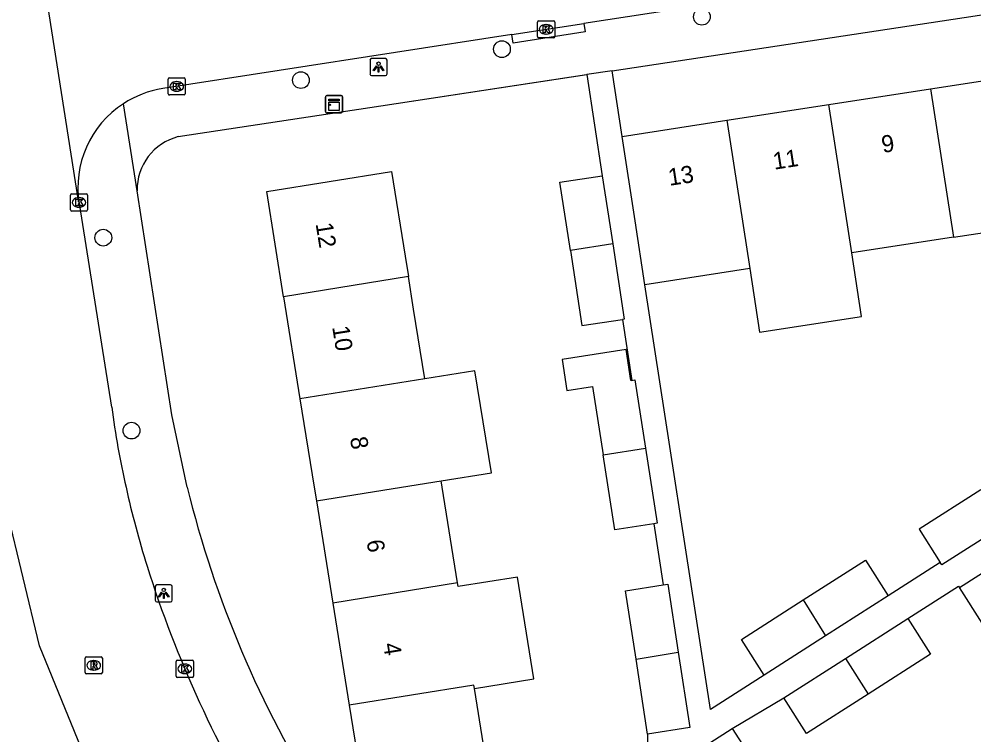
# Model space of a CAD drawing. Extents: x 160077 to 160945, y 386481 to 387498.
# Drawn here: x 160368.6 to 160424.3, y 387235.5 to 387277.3 of the extents above; entities that cross this region are included whole.
import ezdxf

# ---------------------------------------------------------------- set-up
doc = ezdxf.new("R2010")
doc.units = 0
for name, color, linetype in [('IMGEO_Boom', 7, 'Continuous'), ('IMGEO_Kast', 7, 'Continuous'), ('IMGEO_Kolk', 7, 'Continuous'), ('IMGEO_Lichtpunt', 7, 'Continuous'), ('IMGEO_Muur', 7, 'Continuous'), ('IMGEO_Pand', 7, 'Continuous'), ('IMGEO_Pand_nummerreeks', 7, 'Continuous'), ('IMGEO_Rijbaan_lokaal_open', 7, 'Continuous'), ('IMGEO_Rioolput', 7, 'Continuous'), ('IMGEO_Voetpad_open', 7, 'Continuous')]:
    doc.layers.add(name, color=color, linetype=linetype)

msp = doc.modelspace()

# ---------------------------------------------------------------- linework, layer by layer
at = {"layer": 'IMGEO_Boom'}
for centre in [(160408.43, 387277.485), (160396.753, 387275.59), (160385.013, 387273.784), (160373.472, 387264.578), (160375.12, 387253.307)]:
    msp.add_circle(centre, 0.489, dxfattribs=at)
at = {"layer": 'IMGEO_Kast'}
for p, q in [((160386.444, 387271.951), (160386.444, 387272.792)), ((160386.444, 387272.792), (160386.444, 387271.951)), ((160386.519, 387272.876), (160387.36, 387272.876)), ((160387.36, 387272.876), (160386.519, 387272.876)), ((160387.444, 387272.801), (160387.444, 387271.96)), ((160387.444, 387271.96), (160387.444, 387272.801)), ((160387.369, 387271.876), (160386.528, 387271.876)), ((160386.528, 387271.876), (160387.369, 387271.876))]:
    msp.add_line(p, q, dxfattribs=at)
for points in [[(160386.639, 387272.666), (160387.239, 387272.666), (160387.239, 387272.581), (160386.639, 387272.581), (160386.639, 387272.666)], [(160386.639, 387272.491), (160387.239, 387272.491), (160387.239, 387272.002), (160386.639, 387272.002), (160386.639, 387272.491)]]:
    msp.add_lwpolyline(points, dxfattribs=at)
msp.add_circle((160386.723, 387272.34), 0.0377, dxfattribs=at)
for centre, start, end in [((160386.522, 387272.798), 92.4484, 184.2845), ((160386.522, 387272.798), 92.4484, 184.2845), ((160387.366, 387272.798), 2.4484, 94.2845), ((160387.366, 387272.798), 2.4484, 94.2845), ((160386.522, 387271.954), 182.4484, 274.2845), ((160386.522, 387271.954), 182.4484, 274.2845), ((160387.366, 387271.954), 272.4484, 4.2845), ((160387.366, 387271.954), 272.4484, 4.2845)]:
    msp.add_arc(centre, 0.0779, start, end, dxfattribs=at)
at = {"layer": 'IMGEO_Kolk'}
for p, q in [((160398.833, 387276.324), (160398.833, 387277.176)), ((160398.908, 387277.25), (160399.76, 387277.25)), ((160399.834, 387277.176), (160399.834, 387276.324)), ((160399.321, 387277.03), (160399.346, 387277.03)), ((160399.76, 387276.25), (160398.908, 387276.25)), ((160399.344, 387276.47), (160399.319, 387276.47)), ((160377.258, 387272.987), (160377.258, 387273.839)), ((160377.333, 387273.913), (160378.185, 387273.913)), ((160378.259, 387273.839), (160378.259, 387272.987)), ((160377.746, 387273.693), (160377.771, 387273.693)), ((160378.185, 387272.913), (160377.333, 387272.913)), ((160377.769, 387273.133), (160377.744, 387273.133)), ((160371.552, 387266.21), (160371.552, 387267.062)), ((160371.627, 387267.136), (160372.479, 387267.136)), ((160372.553, 387267.062), (160372.553, 387266.21)), ((160372.04, 387266.916), (160372.065, 387266.916)), ((160372.479, 387266.136), (160371.627, 387266.136)), ((160372.063, 387266.356), (160372.038, 387266.356)), ((160377.732, 387238.966), (160377.732, 387239.818)), ((160377.807, 387239.892), (160378.659, 387239.892)), ((160378.733, 387239.818), (160378.733, 387238.966)), ((160378.22, 387239.672), (160378.245, 387239.672)), ((160378.659, 387238.892), (160377.807, 387238.892)), ((160378.243, 387239.112), (160378.218, 387239.112))]:
    msp.add_line(p, q, dxfattribs=at)
for points in [[(160398.833, 387276.324), (160398.833, 387277.176)], [(160398.908, 387277.25), (160399.76, 387277.25)], [(160399.834, 387277.176), (160399.834, 387276.324)], [(160399.154, 387276.95), (160399.277, 387276.95), (160399.277, 387276.799), (160399.407, 387276.95), (160399.571, 387276.95), (160399.425, 387276.799), (160399.578, 387276.55), (160399.426, 387276.55), (160399.341, 387276.714), (160399.277, 387276.647), (160399.277, 387276.55), (160399.154, 387276.55), (160399.154, 387276.95)], [(160399.76, 387276.25), (160398.908, 387276.25)], [(160377.258, 387272.987), (160377.258, 387273.839)], [(160377.333, 387273.913), (160378.185, 387273.913)], [(160378.259, 387273.839), (160378.259, 387272.987)], [(160377.579, 387273.613), (160377.702, 387273.613), (160377.702, 387273.462), (160377.832, 387273.613), (160377.996, 387273.613), (160377.85, 387273.462), (160378.003, 387273.213), (160377.851, 387273.213), (160377.766, 387273.377), (160377.702, 387273.31), (160377.702, 387273.213), (160377.579, 387273.213), (160377.579, 387273.613)], [(160378.185, 387272.913), (160377.333, 387272.913)], [(160371.552, 387266.21), (160371.552, 387267.062)], [(160371.627, 387267.136), (160372.479, 387267.136)], [(160372.553, 387267.062), (160372.553, 387266.21)], [(160371.873, 387266.836), (160371.996, 387266.836), (160371.996, 387266.685), (160372.126, 387266.836), (160372.29, 387266.836), (160372.144, 387266.685), (160372.297, 387266.436), (160372.145, 387266.436), (160372.06, 387266.6), (160371.996, 387266.533), (160371.996, 387266.436), (160371.873, 387266.436), (160371.873, 387266.836)], [(160372.479, 387266.136), (160371.627, 387266.136)], [(160377.732, 387238.966), (160377.732, 387239.818)], [(160377.807, 387239.892), (160378.659, 387239.892)], [(160378.733, 387239.818), (160378.733, 387238.966)], [(160378.053, 387239.592), (160378.176, 387239.592), (160378.176, 387239.441), (160378.306, 387239.592), (160378.47, 387239.592), (160378.324, 387239.441), (160378.477, 387239.192), (160378.325, 387239.192), (160378.24, 387239.356), (160378.176, 387239.289), (160378.176, 387239.192), (160378.053, 387239.192), (160378.053, 387239.592)], [(160378.659, 387238.892), (160377.807, 387238.892)]]:
    msp.add_lwpolyline(points, dxfattribs=at)
for centre, start, end in [((160398.91, 387277.174), 91.552, 178.448), ((160398.91, 387277.174), 91.552, 178.448), ((160399.758, 387277.174), 1.552, 88.448), ((160399.758, 387277.174), 1.552, 88.448), ((160398.91, 387276.326), 181.552, 268.448), ((160398.91, 387276.326), 181.552, 268.448), ((160399.758, 387276.326), 271.552, 358.448), ((160399.758, 387276.326), 271.552, 358.448), ((160377.335, 387273.837), 91.552, 178.448), ((160377.335, 387273.837), 91.552, 178.448), ((160378.183, 387273.837), 1.552, 88.448), ((160378.183, 387273.837), 1.552, 88.448), ((160377.335, 387272.989), 181.552, 268.448), ((160377.335, 387272.989), 181.552, 268.448), ((160378.183, 387272.989), 271.552, 358.448), ((160378.183, 387272.989), 271.552, 358.448), ((160371.629, 387267.06), 91.552, 178.448), ((160371.629, 387267.06), 91.552, 178.448), ((160372.477, 387267.06), 1.552, 88.448), ((160372.477, 387267.06), 1.552, 88.448), ((160371.629, 387266.212), 181.552, 268.448), ((160371.629, 387266.212), 181.552, 268.448), ((160372.477, 387266.212), 271.552, 358.448), ((160372.477, 387266.212), 271.552, 358.448), ((160377.809, 387239.816), 91.552, 178.448), ((160377.809, 387239.816), 91.552, 178.448), ((160378.657, 387239.816), 1.552, 88.448), ((160378.657, 387239.816), 1.552, 88.448), ((160377.809, 387238.968), 181.552, 268.448), ((160377.809, 387238.968), 181.552, 268.448), ((160378.657, 387238.968), 271.552, 358.448), ((160378.657, 387238.968), 271.552, 358.448)]:
    msp.add_arc(centre, 0.0765, start, end, dxfattribs=at)
for centre, major_axis, ratio, start_param, end_param in [((160399.32, 387276.75), (-0.387, 0.002), 0.722429, 4.712389, 7.853982), ((160399.345, 387276.75), (-0.39, 0.002), 0.717154, 1.570796, 4.712389), ((160377.745, 387273.413), (-0.387, 0.002), 0.722429, 4.712389, 7.853982), ((160377.77, 387273.413), (-0.39, 0.002), 0.717154, 1.570796, 4.712389), ((160372.039, 387266.636), (-0.387, 0.002), 0.722429, 4.712389, 7.853982), ((160372.064, 387266.636), (-0.39, 0.002), 0.717154, 1.570796, 4.712389), ((160378.219, 387239.392), (-0.387, 0.002), 0.722429, 4.712389, 7.853982), ((160378.244, 387239.392), (-0.39, 0.002), 0.717154, 1.570796, 4.712389)]:
    msp.add_ellipse(centre, major_axis=major_axis, ratio=ratio, start_param=start_param, end_param=end_param, dxfattribs=at)
at = {"layer": 'IMGEO_Lichtpunt'}
for p, q in [((160389.047, 387274.947), (160389.047, 387274.14)), ((160389.047, 387274.947), (160389.047, 387274.14)), ((160389.949, 387275.042), (160389.141, 387275.042)), ((160389.949, 387275.042), (160389.141, 387275.042)), ((160390.043, 387274.14), (160390.043, 387274.947)), ((160390.043, 387274.14), (160390.043, 387274.947)), ((160389.141, 387274.046), (160389.949, 387274.046)), ((160389.141, 387274.046), (160389.949, 387274.046)), ((160376.503, 387244.202), (160376.503, 387243.395)), ((160376.503, 387244.202), (160376.503, 387243.395)), ((160377.405, 387244.297), (160376.597, 387244.297)), ((160377.405, 387244.297), (160376.597, 387244.297)), ((160377.499, 387243.395), (160377.499, 387244.202)), ((160377.499, 387243.395), (160377.499, 387244.202)), ((160376.597, 387243.301), (160377.405, 387243.301)), ((160376.597, 387243.301), (160377.405, 387243.301))]:
    msp.add_line(p, q, dxfattribs=at)
for points in [[(160389.421, 387274.611), (160389.46, 387274.583), (160389.272, 387274.321), (160389.234, 387274.348), (160389.421, 387274.611)], [(160389.523, 387274.563), (160389.57, 387274.563), (160389.57, 387274.241), (160389.523, 387274.241), (160389.523, 387274.563)], [(160389.633, 387274.583), (160389.671, 387274.61), (160389.858, 387274.348), (160389.819, 387274.32), (160389.633, 387274.583)], [(160376.877, 387243.866), (160376.916, 387243.838), (160376.728, 387243.576), (160376.69, 387243.603), (160376.877, 387243.866)], [(160376.979, 387243.818), (160377.026, 387243.818), (160377.026, 387243.496), (160376.979, 387243.496), (160376.979, 387243.818)], [(160377.089, 387243.838), (160377.127, 387243.865), (160377.314, 387243.603), (160377.275, 387243.575), (160377.089, 387243.838)]]:
    msp.add_lwpolyline(points, dxfattribs=at)
for centre in [(160389.546, 387274.745), (160377.002, 387244)]:
    msp.add_circle(centre, 0.0994, dxfattribs=at)
for centre, start, end in [((160389.141, 387274.947), 90, 180), ((160389.141, 387274.947), 90, 180), ((160389.949, 387274.947), 0, 90), ((160389.949, 387274.947), 0, 90), ((160389.141, 387274.14), 180, 270), ((160389.141, 387274.14), 180, 270), ((160389.949, 387274.14), 270, 0), ((160389.949, 387274.14), 270, 360), ((160376.597, 387244.202), 90, 180), ((160376.597, 387244.202), 90, 180), ((160377.405, 387244.202), 0, 90), ((160377.405, 387244.202), 0, 90), ((160376.597, 387243.395), 180, 270), ((160376.597, 387243.395), 180, 270), ((160377.405, 387243.395), 270, 0), ((160377.405, 387243.395), 270, 360)]:
    msp.add_arc(centre, 0.0946, start, end, dxfattribs=at)
at = {"layer": 'IMGEO_Muur'}
msp.add_lwpolyline([(160389.687, 387272.281), (160401.694, 387274.106)], dxfattribs=at)
at = {"layer": 'IMGEO_Pand'}
for points in [[(160421.789, 387273.274), (160427.738, 387274.191)], [(160415.84, 387272.357), (160421.789, 387273.274)], [(160421.789, 387273.274), (160423.125, 387264.607)], [(160409.89, 387271.44), (160415.84, 387272.357)], [(160417.176, 387263.69), (160415.84, 387272.357)], [(160403.768, 387270.497), (160409.89, 387271.44)], [(160409.89, 387271.44), (160411.226, 387262.773)], [(160405.104, 387261.83), (160404.53, 387265.556), (160403.768, 387270.497)], [(160383.999, 387261.131), (160383.013, 387267.27), (160390.303, 387268.441), (160391.095, 387263.505), (160391.288, 387262.301)], [(160400.751, 387263.82), (160400.135, 387267.813), (160402.606, 387268.194)], [(160402.606, 387268.194), (160403.219, 387264.216)], [(160423.125, 387264.607), (160425.582, 387264.986), (160429.074, 387265.524)], [(160423.125, 387264.607), (160417.176, 387263.69)], [(160403.219, 387264.216), (160400.751, 387263.82)], [(160400.751, 387263.82), (160401.426, 387259.442), (160403.785, 387259.806)], [(160403.219, 387264.216), (160403.897, 387259.823), (160403.785, 387259.806)], [(160411.226, 387262.773), (160411.799, 387259.058), (160417.749, 387259.975), (160417.176, 387263.69)], [(160411.226, 387262.773), (160405.104, 387261.83)], [(160391.288, 387262.301), (160383.999, 387261.131)], [(160392.246, 387256.336), (160391.592, 387260.409), (160391.288, 387262.301)], [(160383.999, 387261.131), (160384.957, 387255.166)], [(160404.336, 387256.237), (160404.285, 387256.229), (160404.005, 387258.048), (160400.262, 387257.471), (160400.542, 387255.652), (160402.05, 387255.884), (160402.666, 387251.891)], [(160393.203, 387250.372), (160396.134, 387250.843), (160395.177, 387256.806), (160392.246, 387256.336)], [(160392.246, 387256.336), (160384.957, 387255.166)], [(160404.336, 387256.237), (160404.521, 387256.265), (160405.134, 387252.288)], [(160384.957, 387255.166), (160385.786, 387250), (160385.914, 387249.202)], [(160402.666, 387251.891), (160405.134, 387252.288)], [(160405.134, 387252.288), (160405.812, 387247.894), (160405.626, 387247.865)], [(160405.626, 387247.865), (160403.341, 387247.513), (160402.666, 387251.891)], [(160385.914, 387249.202), (160390.886, 387250), (160393.203, 387250.372)], [(160394.161, 387244.407), (160393.263, 387250), (160393.203, 387250.372)], [(160424.711, 387249.844), (160421.109, 387247.543), (160422.351, 387245.598)], [(160385.914, 387249.202), (160386.872, 387243.237)], [(160426.025, 387247.75), (160422.439, 387245.46), (160422.351, 387245.598)], [(160423.467, 387244.136), (160427.07, 387246.436)], [(160414.34, 387243.414), (160417.982, 387245.74), (160419.311, 387243.657)], [(160395.15, 387238.247), (160398.608, 387238.802), (160397.654, 387244.749), (160394.195, 387244.194), (160394.161, 387244.407)], [(160394.161, 387244.407), (160386.872, 387243.237)], [(160404.582, 387239.961), (160403.966, 387243.954), (160406.177, 387244.295)], [(160406.177, 387244.295), (160406.437, 387244.335), (160407.05, 387240.357)], [(160428.383, 387244.343), (160424.797, 387242.053), (160423.467, 387244.136)], [(160419.311, 387243.657), (160415.653, 387241.321)], [(160386.872, 387243.237), (160387.83, 387237.272)], [(160412.067, 387239.031), (160410.737, 387241.114), (160414.34, 387243.414)], [(160414.34, 387243.414), (160415.653, 387241.321)], [(160416.818, 387240.004), (160420.46, 387242.33)], [(160420.46, 387242.33), (160421.789, 387240.247), (160418.131, 387237.911)], [(160415.653, 387241.321), (160412.067, 387239.031)], [(160404.582, 387239.961), (160407.05, 387240.357)], [(160407.05, 387240.357), (160407.728, 387235.964), (160405.257, 387235.583)], [(160405.257, 387235.583), (160404.582, 387239.961)], [(160413.215, 387237.704), (160416.818, 387240.004)], [(160416.818, 387240.004), (160418.131, 387237.911)], [(160395.15, 387238.247), (160395.119, 387238.442), (160387.83, 387237.272)], [(160387.83, 387237.272), (160388.815, 387231.137), (160393.752, 387231.93), (160396.104, 387232.308), (160395.679, 387234.954), (160395.15, 387238.247)], [(160418.131, 387237.911), (160414.545, 387235.621), (160413.215, 387237.704)], [(160406.564, 387233.571), (160410.206, 387235.897)], [(160410.206, 387235.897), (160411.535, 387233.814), (160407.877, 387231.478)]]:
    msp.add_lwpolyline(points, dxfattribs=at)
at = {"layer": 'IMGEO_Rijbaan_lokaal_open'}
for points in [[(160369.173, 387285.284), (160369.216, 387284.504), (160371.986, 387266.851), (160372.061, 387266.572)], [(160447.213, 387284.258), (160410.581, 387278.491), (160401.538, 387277.092)], [(160397.338, 387276.443), (160401.538, 387277.092)], [(160397.338, 387276.443), (160376.94, 387273.288)], [(160372.061, 387266.572), (160373.96, 387254.674)], [(160373.09, 387232.545), (160369.755, 387240.738), (160367.846, 387248.68)]]:
    msp.add_lwpolyline(points, dxfattribs=at)
for centre, radius, start, end in [((160377.853, 387267.488), 5.871, 98.9438, 123.1278), ((160377.85, 387267.497), 5.862, 123.1532, 189.0768), ((160427.93, 387261.961), 54.459, 187.6894, 192.6872), ((160428.508, 387261.829), 54.995, 192.4214, 197.3888), ((160441.55, 387266.07), 68.708, 197.51321, 211.75277)]:
    msp.add_arc(centre, radius, start, end, dxfattribs=at)
at = {"layer": 'IMGEO_Rioolput'}
for p, q in [((160372.415, 387239.168), (160372.415, 387240.02)), ((160372.49, 387240.094), (160373.342, 387240.094)), ((160372.903, 387239.874), (160372.928, 387239.874)), ((160373.416, 387240.02), (160373.416, 387239.168)), ((160372.926, 387239.314), (160372.901, 387239.314)), ((160373.342, 387239.094), (160372.49, 387239.094))]:
    msp.add_line(p, q, dxfattribs=at)
for points in [[(160372.415, 387239.168), (160372.415, 387240.02)], [(160372.49, 387240.094), (160373.342, 387240.094)], [(160373.004, 387239.792), (160372.752, 387239.794), (160372.752, 387239.394)], [(160372.93, 387239.713), (160372.876, 387239.713), (160372.876, 387239.632)], [(160373.416, 387240.02), (160373.416, 387239.168)], [(160372.752, 387239.394), (160372.876, 387239.394), (160372.876, 387239.556), (160372.887, 387239.556)], [(160372.876, 387239.632), (160372.928, 387239.632)], [(160372.934, 387239.527), (160373.005, 387239.394), (160373.145, 387239.394), (160373.08, 387239.52)], [(160373.342, 387239.094), (160372.49, 387239.094)]]:
    msp.add_lwpolyline(points, dxfattribs=at)
for centre, radius, start, end in [((160372.492, 387240.018), 0.0765, 91.552, 178.448), ((160372.492, 387240.018), 0.0765, 91.552, 178.448), ((160372.936, 387239.617), 0.0964, 77.0061, 93.1865), ((160372.95, 387239.674), 0.0378, 276.6634, 79.6772), ((160373.003, 387239.682), 0.109, 350.3612, 89.416), ((160373.34, 387240.018), 0.0765, 1.552, 88.448), ((160373.34, 387240.018), 0.0765, 1.552, 88.448), ((160372.492, 387239.17), 0.0765, 181.552, 268.448), ((160372.492, 387239.17), 0.0765, 181.552, 268.448), ((160372.886, 387239.503), 0.0533, 26.0293, 88.6989), ((160372.912, 387239.821), 0.19, 274.7715, 282.9687), ((160373.001, 387239.682), 0.112, 277.5842, 350.9817), ((160372.985, 387239.467), 0.108, 29.5134, 73.7905), ((160373.34, 387239.17), 0.0765, 271.552, 358.448), ((160373.34, 387239.17), 0.0765, 271.552, 358.448)]:
    msp.add_arc(centre, radius, start, end, dxfattribs=at)
for centre, major_axis, ratio, start_param, end_param in [((160372.902, 387239.594), (-0.387, 0.002), 0.722429, 4.712389, 7.853982), ((160372.927, 387239.594), (-0.39, 0.002), 0.717154, 1.570796, 4.712389)]:
    msp.add_ellipse(centre, major_axis=major_axis, ratio=ratio, start_param=start_param, end_param=end_param, dxfattribs=at)
at = {"layer": 'IMGEO_Voetpad_open'}
for points in [[(160403.185, 387274.333), (160445.192, 387280.717)], [(160401.538, 387277.092), (160401.614, 387276.599), (160397.414, 387275.949), (160397.338, 387276.443)], [(160403.185, 387274.333), (160401.707, 387274.108)], [(160403.768, 387270.497), (160403.185, 387274.333)], [(160377.847, 387270.481), (160389.687, 387272.281), (160401.707, 387274.108)], [(160401.707, 387274.108), (160402.606, 387268.194)], [(160375.44, 387267.324), (160374.644, 387272.405)], [(160378.369, 387250), (160377.478, 387254.235), (160375.44, 387267.324)], [(160412.067, 387239.031), (160408.925, 387237.024), (160405.104, 387261.83)], [(160403.785, 387259.806), (160404.336, 387256.237)], [(160405.626, 387247.865), (160406.177, 387244.295)], [(160422.351, 387245.598), (160419.311, 387243.657)], [(160420.46, 387242.33), (160423.415, 387244.217), (160423.467, 387244.136)], [(160410.206, 387235.897), (160413.215, 387237.704)], [(160405.257, 387235.583), (160405.257, 387234.57), (160397.563, 387229.739), (160390.216, 387225.126)]]:
    msp.add_lwpolyline(points, dxfattribs=at)
for centre, radius, start, end in [((160378.664, 387267.362), 3.224, 104.6746, 180.6792), ((160439.628, 387265.064), 63.084, 193.81576, 212.13413)]:
    msp.add_arc(centre, radius, start, end, dxfattribs=at)

# ---------------------------------------------------------------- texts
at = {"layer": 'IMGEO_Pand_nummerreeks'}
for s, rotation, p in [('9', 8.76, (160418.993, 387269.525)), ('11', 8.7605, (160412.653, 387268.547)), ('13', 8.76, (160406.54, 387267.605)), ('12', 279.1223, (160385.868, 387265.388)), ('10', 279.1223, (160386.836, 387259.36)), ('8', 279.1213, (160387.876, 387252.882)), ('6', 279.1223, (160388.842, 387246.864)), ('4', 279.1213, (160389.809, 387240.842))]:
    msp.add_text(s, height=1, rotation=rotation, dxfattribs=at).set_placement(p)

doc.saveas('drawing.dxf')
